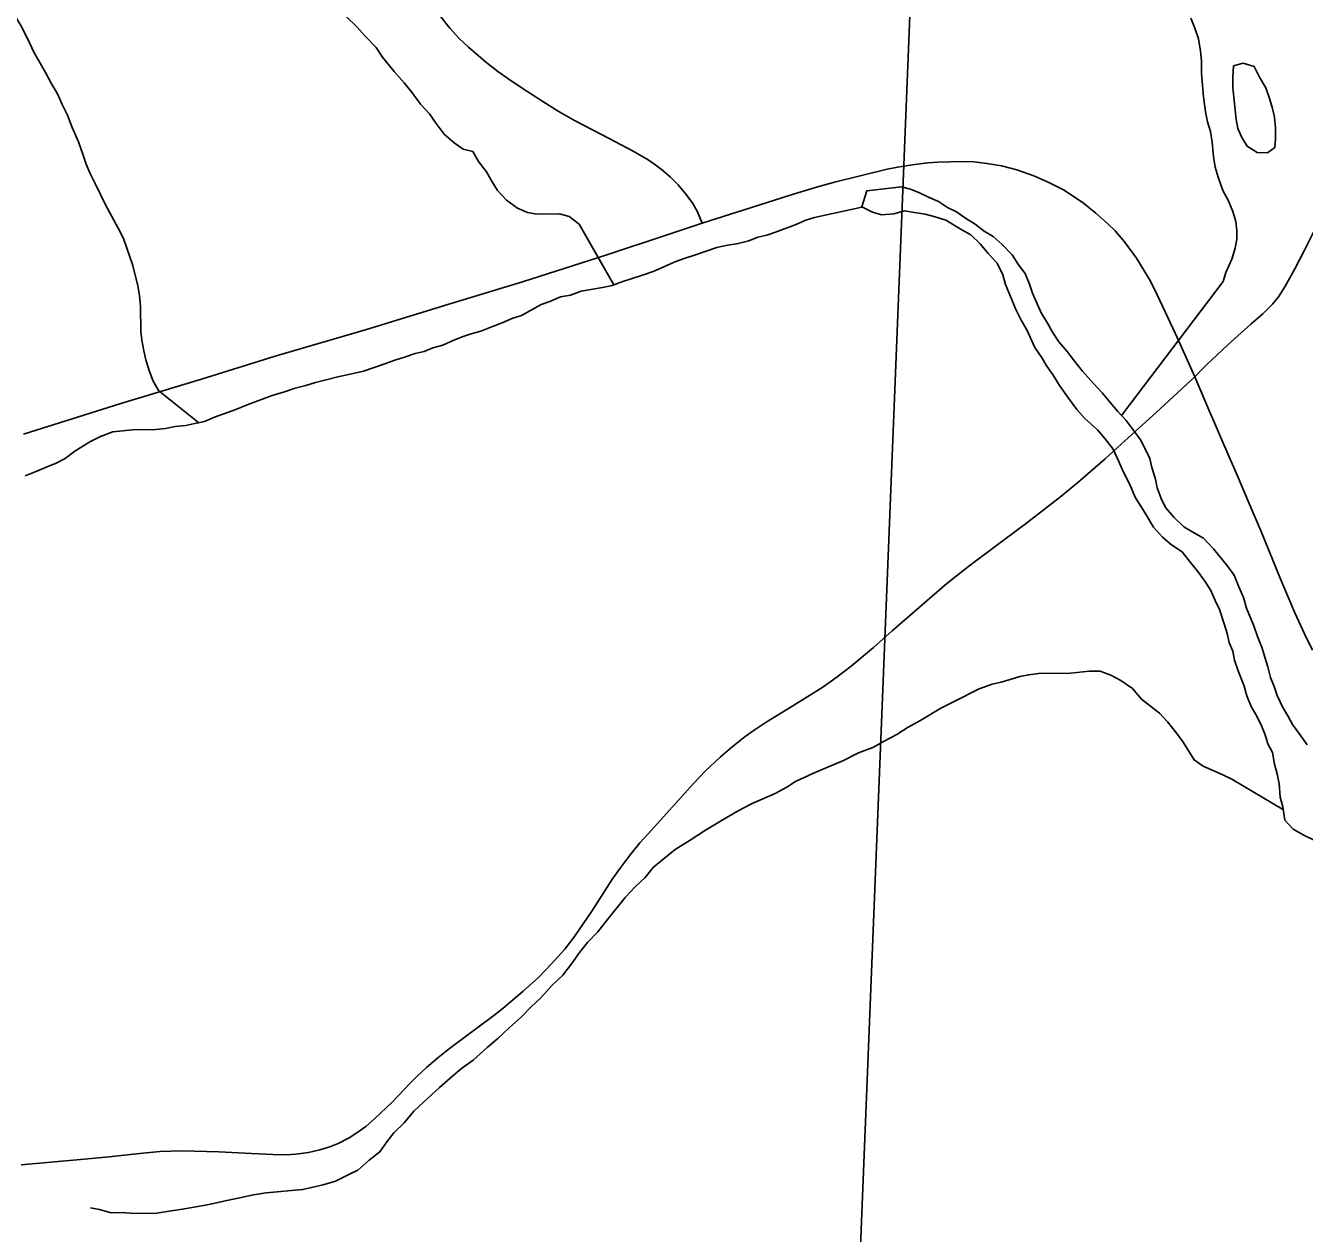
# Model space of a CAD drawing. Extents: x -3.3 to 34, y 0 to 56.8.
# Drawn here: x -2.698 to -2.155, y 32.165 to 32.678 of the extents above; entities that cross this region are included whole.
import ezdxf

# ---------------------------------------------------------------- set-up
doc = ezdxf.new("R2010")
doc.units = 0
for name, color, linetype in [('GM_X_Corporation', 7, 'Continuous'), ('GM_X_County_Road', 7, 'Continuous'), ('GM_X_Major_River', 7, 'Continuous'), ('GM_X_State_Route', 7, 'Continuous'), ('GM_X_Township_Road', 7, 'Continuous'), ('GT_Project_Soil_Layers', 7, 'Continuous')]:
    doc.layers.add(name, color=color, linetype=linetype)

msp = doc.modelspace()

# ---------------------------------------------------------------- linework, layer by layer
at = {"layer": 'GM_X_Corporation'}
for points in [[(-3.30393, 32.77402), (-3.30393, 31.76721), (-2.35994, 31.74572), (-2.31978, 32.74649)], [(-2.31978, 32.74649), (-1.30168, 32.71458), (-1.33537, 31.71163), (-2.35994, 31.74572)]]:
    msp.add_lwpolyline(points, close=True, dxfattribs=at)
at = {"layer": 'GM_X_County_Road'}
msp.add_lwpolyline([(-2.20125, 32.52907), (-2.19752, 32.5329), (-2.19591, 32.53454), (-2.18984, 32.54019), (-2.18704, 32.54282), (-2.17743, 32.55149), (-2.17221, 32.55593), (-2.16814, 32.55999), (-2.16563, 32.56312), (-2.16297, 32.56739), (-2.15867, 32.57507), (-2.15474, 32.58261), (-2.1387, 32.61473), (-2.12751, 32.63716), (-2.11131, 32.667), (-2.10938, 32.67115), (-2.10828, 32.67439), (-2.10742, 32.6777), (-2.1069, 32.68048)], dxfattribs=at)
at = {"layer": 'GM_X_Major_River'}
for points in [[(-2.34277, 32.60131), (-2.34059, 32.60818), (-2.32583, 32.6099), (-2.32202, 32.60882), (-2.31821, 32.60735), (-2.31439, 32.6055), (-2.3102, 32.60366), (-2.30637, 32.60106), (-2.30255, 32.59921), (-2.29872, 32.5966), (-2.29452, 32.594), (-2.29068, 32.59102), (-2.28686, 32.58879), (-2.28302, 32.58542), (-2.27879, 32.58092), (-2.27608, 32.57678), (-2.27337, 32.57302), (-2.27141, 32.56849), (-2.27022, 32.56471), (-2.26826, 32.56017), (-2.26631, 32.55602), (-2.26398, 32.55226), (-2.26165, 32.54811), (-2.25894, 32.54397), (-2.25547, 32.53984), (-2.25238, 32.53571), (-2.24891, 32.53157), (-2.24429, 32.52632), (-2.24044, 32.52219), (-2.23697, 32.51807), (-2.23388, 32.51431), (-2.23042, 32.51056), (-2.22695, 32.50605), (-2.22424, 32.50229), (-2.22229, 32.49852), (-2.22034, 32.49436), (-2.21953, 32.49057), (-2.21795, 32.48566), (-2.21713, 32.48187), (-2.21556, 32.47734), (-2.21361, 32.47356), (-2.21014, 32.46943), (-2.20591, 32.46531), (-2.20209, 32.46309), (-2.1975, 32.46049), (-2.19327, 32.45599), (-2.1871, 32.44848), (-2.18439, 32.44472), (-2.18243, 32.43981), (-2.18047, 32.43528), (-2.17927, 32.43074), (-2.17613, 32.42318), (-2.17456, 32.41865), (-2.17259, 32.41374), (-2.1714, 32.40996), (-2.17021, 32.40579), (-2.16901, 32.40125), (-2.16744, 32.39748), (-2.16625, 32.3937), (-2.16391, 32.38879), (-2.16158, 32.38502), (-2.15963, 32.38125), (-2.15654, 32.37711), (-2.15345, 32.3726)], [(-2.18866, 32.42415), (-2.19064, 32.4302), (-2.19259, 32.43397), (-2.19455, 32.4385), (-2.19687, 32.44227), (-2.19996, 32.4464), (-2.20305, 32.45016), (-2.20652, 32.45467), (-2.21111, 32.45764), (-2.21495, 32.46101), (-2.2188, 32.46514), (-2.22191, 32.47041), (-2.22656, 32.47794), (-2.22891, 32.48361), (-2.23164, 32.48889), (-2.2336, 32.49342), (-2.23594, 32.49832), (-2.23942, 32.50284), (-2.2425, 32.50659), (-2.24788, 32.51145), (-2.25134, 32.51521), (-2.25482, 32.5201), (-2.25868, 32.52536), (-2.2614, 32.52988), (-2.26411, 32.53364), (-2.26643, 32.53741), (-2.26915, 32.54155), (-2.27266, 32.5491), (-2.27499, 32.55325), (-2.27733, 32.55777), (-2.2789, 32.56155), (-2.28165, 32.56835), (-2.28284, 32.57251), (-2.28519, 32.57742), (-2.28904, 32.58154), (-2.2925, 32.58567), (-2.29635, 32.58942), (-2.30017, 32.59164), (-2.30705, 32.59573), (-2.31162, 32.59718), (-2.31581, 32.59826), (-2.32037, 32.59896), (-2.32455, 32.59966), (-2.32908, 32.59846), (-2.33438, 32.59801), (-2.33819, 32.59909), (-2.34277, 32.60131)], [(-2.15023, 32.332), (-2.15481, 32.33422), (-2.1594, 32.33682), (-2.16286, 32.34056), (-2.1637, 32.34625), (-2.16489, 32.35041), (-2.16535, 32.3561), (-2.16617, 32.36027), (-2.16736, 32.36443), (-2.16819, 32.36936), (-2.17014, 32.37313), (-2.17133, 32.37691), (-2.17289, 32.38069), (-2.17485, 32.38484), (-2.17718, 32.38898), (-2.17914, 32.39352), (-2.18034, 32.39806), (-2.1827, 32.4041), (-2.18427, 32.40864), (-2.18509, 32.41242), (-2.18665, 32.4162), (-2.18747, 32.41999), (-2.18866, 32.42415)]]:
    msp.add_lwpolyline(points, dxfattribs=at)
at = {"layer": 'GM_X_State_Route'}
for points in [[(-2.69916, 32.50473), (-2.65779, 32.51777), (-2.6234, 32.52811), (-2.59211, 32.53786), (-2.55336, 32.54927), (-2.51689, 32.56039), (-2.48694, 32.56954), (-2.45108, 32.58093), (-2.42671, 32.58904), (-2.41059, 32.5944), (-2.38967, 32.60108), (-2.37327, 32.60631), (-2.36195, 32.6097), (-2.35436, 32.61179), (-2.33191, 32.61732), (-2.32759, 32.61824), (-2.32026, 32.61943), (-2.31471, 32.62004), (-2.31038, 32.62033), (-2.30495, 32.62057), (-2.30019, 32.62066), (-2.29517, 32.62049), (-2.28958, 32.61984), (-2.28333, 32.61877), (-2.27684, 32.61704), (-2.26969, 32.61457), (-2.2632, 32.61178), (-2.2567, 32.60849), (-2.24848, 32.60298), (-2.24322, 32.59871), (-2.23829, 32.59427), (-2.23508, 32.59115), (-2.23114, 32.58646), (-2.22596, 32.57955), (-2.22325, 32.5752), (-2.21996, 32.56977), (-2.21716, 32.56402), (-2.21363, 32.55646), (-2.20853, 32.54561), (-2.20125, 32.52907), (-2.19522, 32.51511), (-2.19326, 32.51056)], [(-2.53474, 32.22876), (-2.53194, 32.23168), (-2.52774, 32.23554), (-2.52298, 32.2396), (-2.51801, 32.2435), (-2.49918, 32.25756), (-2.49518, 32.26072), (-2.48673, 32.26788), (-2.48012, 32.27389), (-2.47486, 32.27935), (-2.46906, 32.28582), (-2.46484, 32.29122), (-2.45748, 32.30199), (-2.44873, 32.31564), (-2.44509, 32.32081), (-2.44117, 32.32596), (-2.43708, 32.33096), (-2.43363, 32.33489), (-2.41416, 32.35639), (-2.40918, 32.3616), (-2.40294, 32.36741), (-2.39807, 32.37162), (-2.3924, 32.37613), (-2.38858, 32.37892), (-2.38347, 32.38236), (-2.37202, 32.38919), (-2.35935, 32.3972), (-2.35326, 32.40154), (-2.34732, 32.4061), (-2.33777, 32.41403), (-2.32987, 32.42111), (-2.30665, 32.44123), (-2.29672, 32.4491), (-2.2748, 32.46528), (-2.27329, 32.46646), (-2.25814, 32.47825), (-2.25091, 32.48412), (-2.23931, 32.49421), (-2.2342, 32.49886), (-2.22796, 32.50455), (-2.21758, 32.51393), (-2.20125, 32.52907)], [(-2.19326, 32.51056), (-2.18897, 32.50056), (-2.18321, 32.48724), (-2.17804, 32.47532), (-2.17302, 32.46332), (-2.16496, 32.44351), (-2.15872, 32.42871), (-2.1546, 32.41983), (-2.15116, 32.41293)], [(-2.70005, 32.19407), (-2.67334, 32.19658), (-2.66413, 32.1974), (-2.64971, 32.19888), (-2.64112, 32.19971), (-2.63166, 32.20012), (-2.61613, 32.19963), (-2.60215, 32.19889), (-2.59319, 32.19847), (-2.58777, 32.19839), (-2.58333, 32.19864), (-2.57799, 32.19938), (-2.57313, 32.20045), (-2.56894, 32.20169), (-2.56532, 32.20314), (-2.56069, 32.20559), (-2.55736, 32.20767), (-2.55356, 32.21046), (-2.54989, 32.21369), (-2.54244, 32.22071), (-2.53474, 32.22876)]]:
    msp.add_lwpolyline(points, dxfattribs=at)
at = {"layer": 'GM_X_Township_Road'}
msp.add_lwpolyline([(-2.41059, 32.5944), (-2.41259, 32.59918), (-2.41456, 32.6028), (-2.41736, 32.60666), (-2.42081, 32.61069), (-2.4241, 32.61398), (-2.42719, 32.61664), (-2.43034, 32.61915), (-2.43363, 32.62129), (-2.43988, 32.62499), (-2.45315, 32.63198), (-2.46487, 32.63814), (-2.47178, 32.64201), (-2.47835, 32.64611), (-2.48476, 32.65023), (-2.49178, 32.65491), (-2.49742, 32.65894), (-2.50268, 32.66305), (-2.51, 32.6693), (-2.51394, 32.67299), (-2.51789, 32.67727), (-2.52282, 32.68352)], dxfattribs=at)
at = {"layer": 'GT_Project_Soil_Layers'}
for points in [[(-2.70337, 32.6837), (-2.70027, 32.67842), (-2.69715, 32.67239), (-2.69481, 32.66748), (-2.68975, 32.65843)], [(-2.56192, 32.68224), (-2.55731, 32.67774), (-2.55384, 32.67399), (-2.54922, 32.66911), (-2.54651, 32.66497), (-2.5415, 32.65896), (-2.53726, 32.65408), (-2.53418, 32.65033), (-2.53031, 32.64506), (-2.52646, 32.64093), (-2.52375, 32.63679), (-2.52028, 32.63228), (-2.51606, 32.62854), (-2.51223, 32.62594), (-2.50804, 32.62485), (-2.50571, 32.62071), (-2.50223, 32.6162), (-2.4999, 32.61205), (-2.49757, 32.60828), (-2.49373, 32.60416), (-2.48913, 32.6008), (-2.48493, 32.59896), (-2.48075, 32.59826), (-2.47127, 32.59839), (-2.46709, 32.59731), (-2.46287, 32.59395), (-2.44817, 32.56819)], [(-2.20282, 32.68151), (-2.20125, 32.67735), (-2.19967, 32.67282), (-2.19884, 32.66751), (-2.1984, 32.66334), (-2.19833, 32.65802), (-2.19744, 32.64815), (-2.19659, 32.64171), (-2.19577, 32.63754), (-2.19458, 32.63338), (-2.19375, 32.62883), (-2.19329, 32.62276), (-2.19247, 32.61821), (-2.19128, 32.61405), (-2.1893, 32.60838), (-2.18697, 32.60423), (-2.18501, 32.59932), (-2.18381, 32.59516), (-2.18338, 32.59137), (-2.18333, 32.58757), (-2.18403, 32.58376), (-2.18549, 32.57918), (-2.18806, 32.57345), (-2.18915, 32.56963), (-2.23241, 32.51271)], [(-2.68975, 32.65843), (-2.68742, 32.65391), (-2.6847, 32.64938), (-2.68274, 32.64485), (-2.6804, 32.64033), (-2.67843, 32.63503), (-2.6757, 32.62899), (-2.67372, 32.62332), (-2.67253, 32.61954), (-2.67096, 32.61576), (-2.66863, 32.61123), (-2.66433, 32.60217), (-2.65888, 32.59237), (-2.65655, 32.58785), (-2.6526, 32.5765), (-2.65058, 32.56779), (-2.64977, 32.56363), (-2.64932, 32.55907), (-2.64918, 32.54844), (-2.64875, 32.54464), (-2.64792, 32.5401), (-2.64711, 32.53631), (-2.64553, 32.53139), (-2.64395, 32.52723), (-2.64162, 32.52309), (-2.62453, 32.50958)], [(-2.17474, 32.62453), (-2.17894, 32.62714), (-2.18127, 32.6309), (-2.18284, 32.63468), (-2.18365, 32.63847), (-2.18498, 32.65213), (-2.18504, 32.65668), (-2.18472, 32.66125), (-2.18057, 32.66244), (-2.176, 32.66099), (-2.17366, 32.65646), (-2.17095, 32.65194), (-2.16936, 32.64702), (-2.16817, 32.64324), (-2.16736, 32.63945), (-2.16692, 32.6349), (-2.16685, 32.63034), (-2.16718, 32.62654), (-2.1703, 32.62432), (-2.17474, 32.62453)], [(-2.44471, 32.5695), (-2.43603, 32.57228), (-2.4315, 32.57387), (-2.42698, 32.57583), (-2.42245, 32.57779), (-2.41831, 32.57937), (-2.4134, 32.58096), (-2.40434, 32.58412), (-2.40056, 32.58493), (-2.39526, 32.58577), (-2.39073, 32.58697), (-2.38696, 32.58854), (-2.38318, 32.58935), (-2.3794, 32.59054), (-2.37111, 32.5937), (-2.36658, 32.59566), (-2.36281, 32.59685), (-2.34273, 32.60129)], [(-2.69838, 32.48697), (-2.69348, 32.48894), (-2.68971, 32.49051), (-2.68519, 32.49247), (-2.68142, 32.49442), (-2.67729, 32.49752), (-2.6709, 32.50141), (-2.66638, 32.50375), (-2.6611, 32.50572), (-2.65277, 32.5066), (-2.64292, 32.50673), (-2.63875, 32.50717), (-2.63459, 32.50799), (-2.63005, 32.50843), (-2.62626, 32.50924), (-2.62211, 32.51006), (-2.61796, 32.51202), (-2.60891, 32.51518), (-2.604, 32.51715), (-2.59344, 32.5211), (-2.58815, 32.52269), (-2.58363, 32.52427), (-2.57909, 32.52547), (-2.57494, 32.52667), (-2.5704, 32.52787), (-2.56549, 32.52908), (-2.5602, 32.53029), (-2.55453, 32.53151), (-2.54547, 32.53467), (-2.54132, 32.53625), (-2.53717, 32.53745), (-2.53264, 32.53903), (-2.52886, 32.53985), (-2.52509, 32.54142), (-2.52093, 32.54261), (-2.51641, 32.54458), (-2.51264, 32.54615), (-2.50887, 32.54734), (-2.50471, 32.54854), (-2.49981, 32.5505), (-2.49566, 32.55208), (-2.49114, 32.55404), (-2.48736, 32.55524), (-2.47909, 32.55991), (-2.47531, 32.5611), (-2.47079, 32.56307), (-2.46663, 32.56388), (-2.4621, 32.56546), (-2.45302, 32.56711), (-2.44886, 32.56793), (-2.44471, 32.5695)], [(-2.67059, 32.17588), (-2.66679, 32.17517), (-2.66184, 32.17372), (-2.65767, 32.17378), (-2.6516, 32.17348), (-2.6425, 32.17361), (-2.6372, 32.17444), (-2.63153, 32.17528), (-2.62169, 32.17693), (-2.6164, 32.17815), (-2.61262, 32.17896), (-2.60657, 32.18018), (-2.60128, 32.1814), (-2.59598, 32.18223), (-2.58045, 32.18358), (-2.57667, 32.1844), (-2.57176, 32.1856), (-2.56647, 32.1872), (-2.56082, 32.18993), (-2.55706, 32.19189), (-2.55219, 32.19613), (-2.54769, 32.19961), (-2.54471, 32.20383), (-2.54173, 32.20767), (-2.53724, 32.21191), (-2.53313, 32.21691), (-2.52902, 32.22076), (-2.52228, 32.22693), (-2.51666, 32.23195), (-2.51291, 32.23504), (-2.50803, 32.23853), (-2.50203, 32.24392), (-2.49754, 32.24779), (-2.49267, 32.25241), (-2.48743, 32.25704), (-2.48331, 32.26128), (-2.4792, 32.26513), (-2.47434, 32.27052), (-2.46985, 32.27476), (-2.46575, 32.28013), (-2.46278, 32.28435), (-2.45942, 32.28858), (-2.45494, 32.2932), (-2.45195, 32.29704), (-2.44338, 32.30779), (-2.4389, 32.31241), (-2.43478, 32.31627), (-2.43142, 32.32049), (-2.4273, 32.32397), (-2.42205, 32.32822), (-2.41566, 32.33211), (-2.40927, 32.33637), (-2.40213, 32.34065), (-2.39535, 32.34454), (-2.38933, 32.34767), (-2.38518, 32.34962), (-2.37953, 32.35198), (-2.37464, 32.35471), (-2.37088, 32.35704), (-2.36334, 32.36056), (-2.35053, 32.36606), (-2.34413, 32.36919), (-2.33809, 32.37155), (-2.3332, 32.37428), (-2.32793, 32.37701), (-2.32304, 32.38012), (-2.31815, 32.38284), (-2.30912, 32.38829), (-2.30347, 32.39102), (-2.29293, 32.39649), (-2.28727, 32.39847), (-2.28349, 32.39928), (-2.27972, 32.40047), (-2.27556, 32.40167), (-2.27178, 32.40248), (-2.26762, 32.40292), (-2.25397, 32.40311), (-2.24602, 32.40398), (-2.24147, 32.40404), (-2.23689, 32.40221), (-2.23269, 32.39999), (-2.22772, 32.39664), (-2.22386, 32.39213), (-2.2162, 32.38616), (-2.21273, 32.38241), (-2.20887, 32.37753), (-2.20617, 32.37377), (-2.20151, 32.36624), (-2.19769, 32.36363), (-2.18929, 32.35995), (-2.18548, 32.3581), (-2.16353, 32.34508)]]:
    msp.add_lwpolyline(points, dxfattribs=at)

doc.saveas('drawing.dxf')
